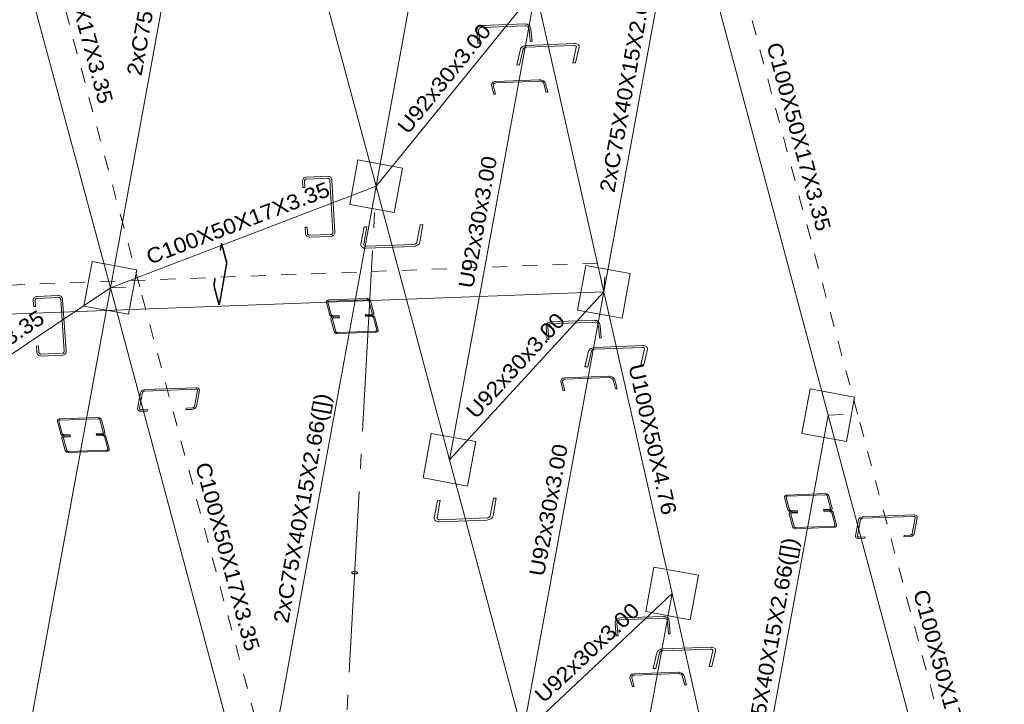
# Model space of a CAD drawing. Header units: millimetres. Extents: x 10 to 1250, y -62 to 528.
# Tile 502 of 656: x 586.79 to 593.31, y 509.54 to 514.08. Entities that reach past the tile are written whole.
import ezdxf
from ezdxf.enums import TextEntityAlignment as Align

# ---------------------------------------------------------------- set-up
doc = ezdxf.new("R2010")
doc.units = ezdxf.units.MM
doc.header["$LTSCALE"] = 0.05
for name, pattern in [('ACAD_ISO04W100', [30.5, 24, -3, 0.5, -3]), ('CYPE_PUNTO', [0.075, 0, -0.075]), ('CYPE_RAYAPUNTO', [0.4125, 0.2025, -0.105, 0, -0.105])]:
    doc.linetypes.add(name, pattern=pattern)
for name, color, linetype, lineweight in [('BARRAS_DE_ACO', 7, 'Continuous', 9), ('NOS', 152, 'Continuous', 9), ('REFERENCIA_DAS_BARRAS', 2, 'Continuous', 9)]:
    doc.layers.add(name, color=color, linetype=linetype, lineweight=lineweight)
doc.styles.add('CYPETXT', font='arial.ttf', dxfattribs={"height": 0.2})

msp = doc.modelspace()

# ---------------------------------------------------------------- linework, layer by layer
at = {"layer": 'BARRAS_DE_ACO'}
for p, q in [((587.3876, 512.2978), (588.1764, 516.5999)), ((589.1486, 512.9719), (589.7539, 516.273)), ((587.3876, 512.2978), (586.4154, 515.9259)), ((590.6578, 512.2721), (591.1726, 515.0799)), ((592.1441, 511.4546), (591.1726, 515.0799)), ((589.1486, 512.9719), (588.6622, 514.7873)), ((589.1486, 512.9719), (590.2055, 514.2739)), ((589.6344, 511.1592), (590.2055, 514.2739)), ((590.6578, 512.2721), (590.2055, 514.2739)), ((587.3876, 512.2978), (589.1486, 512.9719)), ((588.3598, 508.6698), (589.1486, 512.9719)), ((589.6344, 511.1592), (589.1486, 512.9719)), ((577.9132, 511.7937), (590.6578, 512.2721)), ((585.5214, 511.0502), (587.3876, 512.2978)), ((586.4936, 507.4221), (587.3876, 512.2978)), ((588.3598, 508.6698), (587.3876, 512.2978)), ((589.6344, 511.1592), (590.6578, 512.2721)), ((590.1208, 509.3438), (590.6578, 512.2721)), ((591.1093, 510.273), (590.6578, 512.2721)), ((591.5609, 508.2739), (592.1441, 511.4546)), ((593.1163, 507.8266), (592.1441, 511.4546)), ((590.1208, 509.3438), (589.6344, 511.1592)), ((590.1208, 509.3438), (591.1093, 510.273)), ((590.6066, 507.5311), (591.1093, 510.273)), ((591.5609, 508.2739), (591.1093, 510.273))]:
    msp.add_line(p, q, dxfattribs=at)
at = {"layer": 'BARRAS_DE_ACO', "linetype": 'CYPE_RAYAPUNTO'}
for p, q in [((587.5823, 512.3051), (586.6101, 515.9332)), ((592.3388, 511.4619), (591.3673, 515.0872)), ((577.9262, 511.9866), (590.6708, 512.4649)), ((588.5545, 508.6771), (587.5823, 512.3051)), ((593.311, 507.8339), (592.3388, 511.4619))]:
    msp.add_line(p, q, dxfattribs=at)
at = {"layer": 'BARRAS_DE_ACO', "linetype": 'ACAD_ISO04W100'}
msp.add_line((588.438, 500.166), (589.1486, 512.9719), dxfattribs=at)
at = {"layer": 'BARRAS_DE_ACO', "linetype": 'CYPE_PUNTO'}
for p, q in [((590.6578, 512.2721), (590.6708, 512.4649)), ((587.3876, 512.2978), (587.5823, 512.3051)), ((587.3876, 512.2978), (587.5823, 512.3051)), ((592.1441, 511.4546), (592.3388, 511.4619)), ((592.1441, 511.4546), (592.3388, 511.4619))]:
    msp.add_line(p, q, dxfattribs=at)
at = {"layer": 'BARRAS_DE_ACO'}
for points in [[(589.8272, 514.001), (589.8273, 514.0055), (589.8282, 514.0099), (589.8299, 514.014), (589.8325, 514.0177), (589.8358, 514.0207), (589.8396, 514.023), (589.8439, 514.0244), (589.8484, 514.0251), (590.1366, 514.0359), (590.1412, 514.0356), (590.1457, 514.0344), (590.1499, 514.0325), (590.1538, 514.0297), (590.157, 514.0263), (590.1595, 514.0224), (590.1613, 514.0181), (590.1622, 514.0136), (590.1699, 513.9325), (590.1816, 513.9329), (590.1738, 514.014), (590.1725, 514.0208), (590.1699, 514.0272), (590.1661, 514.0331), (590.1612, 514.0382), (590.1555, 514.0423), (590.1491, 514.0453), (590.1424, 514.0471), (590.1355, 514.0475), (589.8473, 514.0367), (589.8405, 514.0357), (589.8341, 514.0335), (589.8284, 514.0301), (589.8235, 514.0255), (589.8196, 514.0201), (589.817, 514.014), (589.8156, 514.0074), (589.8156, 514.0006), (589.8233, 513.9195), (589.835, 513.9199), (589.8272, 514.001)], [(590.4752, 513.8936), (590.4754, 513.896), (590.4749, 513.8983), (590.4737, 513.9003), (590.4718, 513.9021), (590.4694, 513.9035), (590.4664, 513.9045), (590.4631, 513.9051), (590.4595, 513.9052), (590.1442, 513.8933), (590.1406, 513.893), (590.1369, 513.8921), (590.1335, 513.8909), (590.1303, 513.8893), (590.1276, 513.8873), (590.1254, 513.8851), (590.1238, 513.8828), (590.1229, 513.8804), (590.0987, 513.776), (590.0801, 513.7753), (590.1043, 513.8797), (590.1061, 513.8845), (590.1093, 513.8892), (590.1137, 513.8936), (590.1192, 513.8974), (590.1255, 513.9007), (590.1325, 513.9032), (590.1397, 513.9049), (590.1471, 513.9056), (590.4624, 513.9175), (590.4695, 513.9173), (590.4761, 513.9161), (590.482, 513.9141), (590.4869, 513.9112), (590.4907, 513.9077), (590.4931, 513.9036), (590.4942, 513.8991), (590.4938, 513.8943), (590.4696, 513.79), (590.4511, 513.7893), (590.4752, 513.8936)], [(589.925, 513.6402), (589.9246, 513.6435), (589.9251, 513.6467), (589.9264, 513.6496), (589.9287, 513.6523), (589.9317, 513.6545), (589.9353, 513.6562), (589.9394, 513.6573), (589.9439, 513.6578), (590.2321, 513.6686), (590.2367, 513.6685), (590.2414, 513.6677), (590.2458, 513.6663), (590.2499, 513.6643), (590.2535, 513.6619), (590.2564, 513.6591), (590.2586, 513.656), (590.2599, 513.6528), (590.2756, 513.5943), (590.2873, 513.5948), (590.2716, 513.6532), (590.2696, 513.6581), (590.2664, 513.6627), (590.262, 513.6669), (590.2566, 513.6706), (590.2504, 513.6735), (590.2438, 513.6756), (590.2368, 513.6767), (590.2298, 513.677), (589.9416, 513.6662), (589.9349, 513.6654), (589.9287, 513.6637), (589.9233, 513.6612), (589.9188, 513.6579), (589.9155, 513.6539), (589.9134, 513.6495), (589.9127, 513.6447), (589.9133, 513.6398), (589.929, 513.5813), (589.9407, 513.5817), (589.925, 513.6402)], [(588.8292, 513.0245), (588.8318, 513.0243), (588.8342, 513.0236), (588.8366, 513.0225), (588.8386, 513.0209), (588.8404, 513.0189), (588.8417, 513.0167), (588.8426, 513.0142), (588.843, 513.0116), (588.8619, 512.6667), (588.8618, 512.6641), (588.8612, 512.6615), (588.8601, 512.6592), (588.8586, 512.6571), (588.8567, 512.6554), (588.8545, 512.6541), (588.8521, 512.6532), (588.8496, 512.6529), (588.707, 512.6475), (588.7045, 512.6477), (588.702, 512.6483), (588.6997, 512.6495), (588.6976, 512.6511), (588.6959, 512.653), (588.6945, 512.6553), (588.6937, 512.6578), (588.6933, 512.6604), (588.691, 512.7014), (588.678, 512.7009), (588.6802, 512.6599), (588.681, 512.6547), (588.6828, 512.6497), (588.6854, 512.6452), (588.6889, 512.6413), (588.693, 512.6381), (588.6977, 512.6358), (588.7027, 512.6345), (588.7078, 512.6342), (588.8503, 512.6395), (588.8554, 512.6402), (588.8602, 512.6419), (588.8646, 512.6446), (588.8683, 512.648), (588.8714, 512.6522), (588.8735, 512.6569), (588.8747, 512.662), (588.8749, 512.6672), (588.856, 513.0121), (588.8552, 513.0173), (588.8535, 513.0222), (588.8508, 513.0268), (588.8473, 513.0307), (588.8432, 513.0339), (588.8386, 513.0361), (588.8336, 513.0375), (588.8285, 513.0378), (588.6859, 513.0325), (588.6809, 513.0318), (588.6761, 513.03), (588.6717, 513.0274), (588.6679, 513.0239), (588.6649, 513.0198), (588.6627, 513.0151), (588.6615, 513.01), (588.6613, 513.0048), (588.6635, 512.9638), (588.6766, 512.9643), (588.6743, 513.0053), (588.6745, 513.0079), (588.6751, 513.0104), (588.6761, 513.0128), (588.6776, 513.0149), (588.6795, 513.0166), (588.6817, 513.0179), (588.6841, 513.0188), (588.6867, 513.0191), (588.8292, 513.0245)], [(589.0669, 512.5878), (589.0667, 512.5851), (589.0673, 512.5826), (589.0686, 512.5803), (589.0705, 512.5783), (589.073, 512.5767), (589.076, 512.5756), (589.0793, 512.5749), (589.0829, 512.5748), (589.3982, 512.5866), (589.4018, 512.587), (589.4055, 512.5879), (589.4089, 512.5893), (589.412, 512.5911), (589.4147, 512.5933), (589.4169, 512.5957), (589.4184, 512.5983), (589.4192, 512.601), (589.4405, 512.7171), (589.459, 512.7178), (589.4378, 512.6017), (589.4361, 512.5963), (589.433, 512.5911), (589.4287, 512.5863), (589.4234, 512.582), (589.4171, 512.5784), (589.4102, 512.5756), (589.403, 512.5738), (589.3957, 512.573), (589.0804, 512.5611), (589.0732, 512.5614), (589.0666, 512.5627), (589.0606, 512.565), (589.0556, 512.5682), (589.0518, 512.5721), (589.0492, 512.5767), (589.0481, 512.5818), (589.0483, 512.5871), (589.0696, 512.7032), (589.0881, 512.7039), (589.0669, 512.5878)], [(588.1059, 512.2021), (588.1064, 512.2006), (588.1069, 512.1995), (588.1074, 512.1988), (588.108, 512.1986), (588.1085, 512.1989), (588.109, 512.1996), (588.1094, 512.2008), (588.1098, 512.2023), (588.156, 512.4542), (588.1562, 512.4561), (588.1564, 512.4582), (588.1565, 512.4605), (588.1564, 512.4629), (588.1563, 512.4652), (588.1561, 512.4675), (588.1557, 512.4696), (588.1553, 512.4714), (588.1271, 512.5768), (588.1266, 512.5783), (588.1261, 512.5794), (588.1255, 512.58), (588.125, 512.5802), (588.1245, 512.5799), (588.124, 512.5792), (588.1236, 512.5781), (588.1232, 512.5765), (588.1175, 512.5452), (588.1152, 512.5537), (588.1209, 512.585), (588.1216, 512.5881), (588.1225, 512.5904), (588.1235, 512.5918), (588.1245, 512.5924), (588.1256, 512.592), (588.1267, 512.5907), (588.1277, 512.5885), (588.1287, 512.5855), (588.1569, 512.4801), (588.1577, 512.4765), (588.1584, 512.4723), (588.1589, 512.4678), (588.1592, 512.4631), (588.1593, 512.4583), (588.1591, 512.4537), (588.1588, 512.4495), (588.1582, 512.4458), (588.1121, 512.1938), (588.1113, 512.1908), (588.1105, 512.1885), (588.1095, 512.187), (588.1085, 512.1865), (588.1074, 512.1869), (588.1063, 512.1882), (588.1053, 512.1904), (588.1043, 512.1933), (588.0761, 512.2987), (588.0753, 512.3023), (588.0746, 512.3065), (588.0741, 512.311), (588.0738, 512.3158), (588.0737, 512.3205), (588.0739, 512.3251), (588.0742, 512.3293), (588.0747, 512.3331), (588.0805, 512.3644), (588.0828, 512.3559), (588.077, 512.3246), (588.0767, 512.3227), (588.0766, 512.3206), (588.0765, 512.3183), (588.0765, 512.316), (588.0767, 512.3136), (588.0769, 512.3113), (588.0773, 512.3092), (588.0777, 512.3074), (588.1059, 512.2021)], [(587.0446, 512.2344), (587.0472, 512.2342), (587.0497, 512.2336), (587.052, 512.2324), (587.0541, 512.2309), (587.0559, 512.2289), (587.0572, 512.2267), (587.0581, 512.2242), (587.0586, 512.2216), (587.0822, 511.8792), (587.0821, 511.8766), (587.0815, 511.8741), (587.0805, 511.8717), (587.079, 511.8697), (587.0771, 511.8679), (587.0749, 511.8666), (587.0725, 511.8658), (587.07, 511.8654), (586.9275, 511.8601), (586.9249, 511.8602), (586.9224, 511.8609), (586.9201, 511.862), (586.918, 511.8636), (586.9162, 511.8656), (586.9149, 511.8678), (586.914, 511.8703), (586.9135, 511.8728), (586.9107, 511.9136), (586.8977, 511.9131), (586.9005, 511.8723), (586.9013, 511.8672), (586.9032, 511.8623), (586.9059, 511.8578), (586.9094, 511.8539), (586.9136, 511.8508), (586.9183, 511.8485), (586.9233, 511.8472), (586.9284, 511.8468), (587.0709, 511.8522), (587.076, 511.8529), (587.0808, 511.8546), (587.0851, 511.8572), (587.0888, 511.8606), (587.0918, 511.8648), (587.0939, 511.8694), (587.0951, 511.8745), (587.0952, 511.8797), (587.0716, 512.2221), (587.0708, 512.2273), (587.0689, 512.2322), (587.0662, 512.2367), (587.0627, 512.2406), (587.0585, 512.2437), (587.0538, 512.246), (587.0488, 512.2473), (587.0437, 512.2476), (586.9012, 512.2423), (586.8961, 512.2416), (586.8913, 512.2399), (586.887, 512.2373), (586.8832, 512.2338), (586.8803, 512.2297), (586.8782, 512.225), (586.877, 512.22), (586.8769, 512.2148), (586.8797, 512.1741), (586.8927, 512.1746), (586.8899, 512.2153), (586.89, 512.2179), (586.8906, 512.2204), (586.8916, 512.2228), (586.8931, 512.2248), (586.895, 512.2265), (586.8972, 512.2279), (586.8995, 512.2287), (586.9021, 512.2291), (587.0446, 512.2344)], [(588.8293, 512.2029), (588.8291, 512.2044), (588.8293, 512.2058), (588.83, 512.2071), (588.8309, 512.2083), (588.8323, 512.2092), (588.8339, 512.21), (588.8357, 512.2105), (588.8377, 512.2107), (589.0883, 512.2201), (589.0904, 512.22), (589.0924, 512.2197), (589.0944, 512.2191), (589.0962, 512.2182), (589.0978, 512.2171), (589.0991, 512.2159), (589.1001, 512.2145), (589.1007, 512.2131), (589.1226, 512.1313), (589.1228, 512.1299), (589.1226, 512.1285), (589.1219, 512.1272), (589.121, 512.126), (589.1196, 512.125), (589.118, 512.1243), (589.1162, 512.1238), (589.1142, 512.1235), (589.0765, 512.1221), (589.0785, 512.1147), (589.1162, 512.1161), (589.1202, 512.1166), (589.1238, 512.1176), (589.127, 512.1191), (589.1297, 512.121), (589.1317, 512.1234), (589.1329, 512.126), (589.1333, 512.1288), (589.1329, 512.1317), (589.111, 512.2135), (589.1099, 512.2164), (589.1079, 512.2191), (589.1053, 512.2216), (589.1022, 512.2237), (589.0985, 512.2254), (589.0946, 512.2267), (589.0905, 512.2274), (589.0863, 512.2275), (588.8357, 512.2181), (588.8317, 512.2177), (588.8281, 512.2167), (588.8249, 512.2152), (588.8222, 512.2132), (588.8202, 512.2109), (588.819, 512.2082), (588.8186, 512.2054), (588.819, 512.2025), (588.8409, 512.1208), (588.842, 512.1179), (588.844, 512.1152), (588.8466, 512.1127), (588.8497, 512.1105), (588.8534, 512.1088), (588.8573, 512.1076), (588.8614, 512.1069), (588.8655, 512.1067), (588.9032, 512.1081), (588.9013, 512.1156), (588.8636, 512.1141), (588.8615, 512.1142), (588.8594, 512.1146), (588.8575, 512.1152), (588.8557, 512.116), (588.8541, 512.1171), (588.8528, 512.1183), (588.8518, 512.1197), (588.8512, 512.1212), (588.8293, 512.2029)], [(588.8592, 512.0915), (588.859, 512.093), (588.8592, 512.0944), (588.8598, 512.0957), (588.8608, 512.0969), (588.8621, 512.0979), (588.8637, 512.0986), (588.8655, 512.0991), (588.8675, 512.0993), (588.9052, 512.1007), (588.9032, 512.1081), (588.8655, 512.1067), (588.8616, 512.1063), (588.8579, 512.1053), (588.8547, 512.1038), (588.8521, 512.1018), (588.8501, 512.0995), (588.8489, 512.0969), (588.8484, 512.094), (588.8488, 512.0911), (588.8707, 512.0094), (588.8719, 512.0065), (588.8738, 512.0038), (588.8764, 512.0013), (588.8796, 511.9991), (588.8832, 511.9974), (588.8872, 511.9962), (588.8913, 511.9955), (588.8954, 511.9954), (589.146, 512.0048), (589.15, 512.0052), (589.1537, 512.0062), (589.1569, 512.0077), (589.1595, 512.0097), (589.1615, 512.012), (589.1627, 512.0146), (589.1632, 512.0174), (589.1628, 512.0204), (589.1409, 512.1021), (589.1397, 512.105), (589.1378, 512.1077), (589.1352, 512.1102), (589.132, 512.1123), (589.1284, 512.1141), (589.1244, 512.1153), (589.1203, 512.116), (589.1162, 512.1161), (589.0785, 512.1147), (589.0805, 512.1073), (589.1182, 512.1087), (589.1202, 512.1087), (589.1223, 512.1083), (589.1243, 512.1077), (589.1261, 512.1068), (589.1277, 512.1058), (589.129, 512.1045), (589.1299, 512.1032), (589.1305, 512.1017), (589.1524, 512.02), (589.1526, 512.0185), (589.1524, 512.0171), (589.1518, 512.0158), (589.1508, 512.0146), (589.1495, 512.0136), (589.1479, 512.0129), (589.146, 512.0124), (589.1441, 512.0122), (588.8934, 512.0028), (588.8913, 512.0028), (588.8893, 512.0032), (588.8873, 512.0038), (588.8855, 512.0047), (588.8839, 512.0057), (588.8826, 512.007), (588.8816, 512.0083), (588.8811, 512.0098), (588.8592, 512.0915)], [(590.2862, 512.037), (590.2862, 512.0415), (590.2872, 512.046), (590.289, 512.0501), (590.2916, 512.0537), (590.2948, 512.0568), (590.2987, 512.0591), (590.303, 512.0606), (590.3075, 512.0612), (590.5957, 512.072), (590.6003, 512.0717), (590.6048, 512.0705), (590.609, 512.0685), (590.6128, 512.0658), (590.616, 512.0623), (590.6185, 512.0584), (590.6203, 512.0541), (590.6211, 512.0495), (590.6284, 511.9678), (590.6401, 511.9683), (590.6328, 512.05), (590.6315, 512.0568), (590.6289, 512.0633), (590.6252, 512.0692), (590.6203, 512.0743), (590.6146, 512.0785), (590.6083, 512.0815), (590.6015, 512.0832), (590.5946, 512.0837), (590.3064, 512.0728), (590.2997, 512.0719), (590.2933, 512.0697), (590.2875, 512.0662), (590.2826, 512.0617), (590.2787, 512.0562), (590.276, 512.05), (590.2746, 512.0434), (590.2745, 512.0365), (590.2818, 511.9548), (590.2934, 511.9553), (590.2862, 512.037)], [(590.9274, 511.8923), (590.9276, 511.8947), (590.9271, 511.897), (590.9258, 511.899), (590.924, 511.9008), (590.9215, 511.9022), (590.9186, 511.9032), (590.9152, 511.9038), (590.9117, 511.9039), (590.5964, 511.8921), (590.5927, 511.8917), (590.5891, 511.8909), (590.5856, 511.8896), (590.5825, 511.888), (590.5797, 511.886), (590.5775, 511.8838), (590.5759, 511.8815), (590.575, 511.8791), (590.5508, 511.7748), (590.5323, 511.7741), (590.5565, 511.8784), (590.5583, 511.8832), (590.5615, 511.8879), (590.5659, 511.8923), (590.5714, 511.8961), (590.5777, 511.8994), (590.5846, 511.9019), (590.5919, 511.9036), (590.5992, 511.9043), (590.9145, 511.9162), (590.9217, 511.916), (590.9283, 511.9148), (590.9342, 511.9128), (590.9391, 511.9099), (590.9428, 511.9064), (590.9453, 511.9023), (590.9463, 511.8978), (590.9459, 511.893), (590.9217, 511.7887), (590.9032, 511.788), (590.9274, 511.8923)], [(590.3841, 511.6756), (590.3837, 511.6789), (590.3842, 511.6821), (590.3856, 511.6851), (590.3878, 511.6877), (590.3908, 511.6899), (590.3944, 511.6916), (590.3985, 511.6927), (590.403, 511.6932), (590.6912, 511.704), (590.6958, 511.7039), (590.7005, 511.7031), (590.7049, 511.7017), (590.709, 511.6998), (590.7126, 511.6974), (590.7156, 511.6945), (590.7177, 511.6915), (590.719, 511.6882), (590.7347, 511.6297), (590.7464, 511.6302), (590.7307, 511.6887), (590.7287, 511.6935), (590.7255, 511.6981), (590.7211, 511.7024), (590.7157, 511.706), (590.7096, 511.7089), (590.7029, 511.711), (590.6959, 511.7122), (590.689, 511.7124), (590.4008, 511.7016), (590.3941, 511.7008), (590.3879, 511.6992), (590.3824, 511.6966), (590.378, 511.6933), (590.3746, 511.6894), (590.3725, 511.6849), (590.3718, 511.6801), (590.3724, 511.6752), (590.3881, 511.6167), (590.3998, 511.6172), (590.3841, 511.6756)], [(587.9642, 511.618), (587.9643, 511.6198), (587.9639, 511.6216), (587.963, 511.6232), (587.9617, 511.6246), (587.9599, 511.6258), (587.9578, 511.6266), (587.9555, 511.627), (587.953, 511.6271), (587.6157, 511.6144), (587.6131, 511.6142), (587.6106, 511.6135), (587.6082, 511.6125), (587.606, 511.6113), (587.6041, 511.6098), (587.6026, 511.6081), (587.6015, 511.6062), (587.6009, 511.6043), (587.5816, 511.4994), (587.5815, 511.4975), (587.582, 511.4957), (587.5829, 511.4941), (587.5842, 511.4927), (587.586, 511.4916), (587.5881, 511.4908), (587.5904, 511.4903), (587.5929, 511.4903), (587.633, 511.4918), (587.6313, 511.4822), (587.5912, 511.4806), (587.5861, 511.4808), (587.5814, 511.4817), (587.5773, 511.4833), (587.5737, 511.4856), (587.571, 511.4884), (587.5692, 511.4916), (587.5684, 511.4952), (587.5686, 511.4989), (587.5878, 511.6039), (587.589, 511.6076), (587.5912, 511.6113), (587.5942, 511.6147), (587.598, 511.6177), (587.6024, 511.6203), (587.6072, 511.6222), (587.6123, 511.6235), (587.6175, 511.624), (587.9547, 511.6367), (587.9597, 511.6365), (587.9644, 511.6356), (587.9686, 511.634), (587.9721, 511.6318), (587.9748, 511.629), (587.9766, 511.6257), (587.9775, 511.6222), (587.9773, 511.6185), (587.958, 511.5135), (587.9569, 511.5097), (587.9547, 511.5061), (587.9517, 511.5027), (587.9479, 511.4996), (587.9435, 511.4971), (587.9387, 511.4951), (587.9336, 511.4939), (587.9284, 511.4933), (587.8883, 511.4918), (587.8901, 511.5014), (587.9302, 511.5029), (587.9328, 511.5032), (587.9353, 511.5038), (587.9377, 511.5048), (587.9399, 511.5061), (587.9418, 511.5076), (587.9433, 511.5093), (587.9444, 511.5111), (587.945, 511.513), (587.9642, 511.618)], [(587.0472, 511.4142), (587.0471, 511.4156), (587.0473, 511.417), (587.0479, 511.4183), (587.0489, 511.4195), (587.0502, 511.4205), (587.0518, 511.4212), (587.0536, 511.4217), (587.0556, 511.422), (587.3063, 511.4314), (587.3083, 511.4313), (587.3104, 511.4309), (587.3124, 511.4303), (587.3142, 511.4295), (587.3158, 511.4284), (587.3171, 511.4271), (587.318, 511.4258), (587.3186, 511.4243), (587.3405, 511.3426), (587.3407, 511.3411), (587.3405, 511.3397), (587.3399, 511.3384), (587.3389, 511.3372), (587.3376, 511.3363), (587.336, 511.3355), (587.3341, 511.335), (587.3321, 511.3348), (587.2944, 511.3334), (587.2964, 511.326), (587.3341, 511.3274), (587.3381, 511.3278), (587.3417, 511.3288), (587.345, 511.3303), (587.3476, 511.3323), (587.3496, 511.3346), (587.3508, 511.3373), (587.3512, 511.3401), (587.3509, 511.343), (587.329, 511.4247), (587.3278, 511.4276), (587.3259, 511.4303), (587.3233, 511.4328), (587.3201, 511.435), (587.3165, 511.4367), (587.3125, 511.4379), (587.3084, 511.4386), (587.3043, 511.4388), (587.0536, 511.4294), (587.0497, 511.4289), (587.046, 511.4279), (587.0428, 511.4264), (587.0401, 511.4245), (587.0382, 511.4221), (587.0369, 511.4195), (587.0365, 511.4167), (587.0369, 511.4138), (587.0588, 511.332), (587.06, 511.3291), (587.0619, 511.3264), (587.0645, 511.3239), (587.0677, 511.3218), (587.0713, 511.3201), (587.0752, 511.3188), (587.0794, 511.3181), (587.0835, 511.318), (587.1212, 511.3194), (587.1192, 511.3268), (587.0815, 511.3254), (587.0794, 511.3255), (587.0774, 511.3258), (587.0754, 511.3264), (587.0736, 511.3273), (587.072, 511.3284), (587.0707, 511.3296), (587.0697, 511.331), (587.0691, 511.3324), (587.0472, 511.4142)], [(587.0771, 511.3028), (587.0769, 511.3042), (587.0771, 511.3056), (587.0777, 511.307), (587.0787, 511.3081), (587.08, 511.3091), (587.0816, 511.3099), (587.0835, 511.3104), (587.0855, 511.3106), (587.1232, 511.312), (587.1212, 511.3194), (587.0835, 511.318), (587.0795, 511.3175), (587.0758, 511.3166), (587.0726, 511.3151), (587.07, 511.3131), (587.068, 511.3108), (587.0668, 511.3081), (587.0664, 511.3053), (587.0667, 511.3024), (587.0886, 511.2206), (587.0898, 511.2178), (587.0917, 511.215), (587.0943, 511.2125), (587.0975, 511.2104), (587.1011, 511.2087), (587.1051, 511.2074), (587.1092, 511.2067), (587.1133, 511.2066), (587.364, 511.216), (587.3679, 511.2165), (587.3716, 511.2174), (587.3748, 511.2189), (587.3775, 511.2209), (587.3794, 511.2232), (587.3807, 511.2259), (587.3811, 511.2287), (587.3807, 511.2316), (587.3588, 511.3134), (587.3576, 511.3162), (587.3557, 511.319), (587.3531, 511.3215), (587.3499, 511.3236), (587.3463, 511.3253), (587.3424, 511.3266), (587.3382, 511.3273), (587.3341, 511.3274), (587.2964, 511.326), (587.2984, 511.3186), (587.3361, 511.32), (587.3382, 511.3199), (587.3402, 511.3196), (587.3422, 511.319), (587.344, 511.3181), (587.3456, 511.317), (587.3469, 511.3158), (587.3479, 511.3144), (587.3485, 511.313), (587.3704, 511.2312), (587.3705, 511.2298), (587.3703, 511.2284), (587.3697, 511.227), (587.3687, 511.2259), (587.3674, 511.2249), (587.3658, 511.2241), (587.364, 511.2236), (587.362, 511.2234), (587.1113, 511.214), (587.1093, 511.2141), (587.1072, 511.2144), (587.1052, 511.215), (587.1034, 511.2159), (587.1018, 511.217), (587.1005, 511.2182), (587.0996, 511.2196), (587.099, 511.221), (587.0771, 511.3028)], [(589.5527, 510.7746), (589.5526, 510.7719), (589.5532, 510.7694), (589.5545, 510.7671), (589.5564, 510.7651), (589.5589, 510.7635), (589.5619, 510.7624), (589.5652, 510.7617), (589.5688, 510.7616), (589.8841, 510.7734), (589.8877, 510.7738), (589.8913, 510.7747), (589.8948, 510.7761), (589.8979, 510.7779), (589.9006, 510.7801), (589.9027, 510.7825), (589.9043, 510.7851), (589.9051, 510.7878), (589.9264, 510.9039), (589.9449, 510.9046), (589.9236, 510.7885), (589.922, 510.7831), (589.9189, 510.7779), (589.9146, 510.7731), (589.9092, 510.7688), (589.903, 510.7652), (589.8961, 510.7624), (589.8889, 510.7606), (589.8816, 510.7598), (589.5663, 510.7479), (589.5591, 510.7482), (589.5525, 510.7495), (589.5465, 510.7518), (589.5415, 510.755), (589.5377, 510.7589), (589.5351, 510.7635), (589.5339, 510.7686), (589.5342, 510.7739), (589.5555, 510.89), (589.574, 510.8907), (589.5527, 510.7746)], [(591.8659, 510.91), (591.8657, 510.9114), (591.8659, 510.9128), (591.8665, 510.9141), (591.8675, 510.9153), (591.8688, 510.9163), (591.8704, 510.917), (591.8723, 510.9175), (591.8742, 510.9178), (592.1249, 510.9272), (592.127, 510.9271), (592.129, 510.9267), (592.131, 510.9261), (592.1328, 510.9253), (592.1344, 510.9242), (592.1357, 510.9229), (592.1367, 510.9216), (592.1372, 510.9201), (592.1591, 510.8384), (592.1593, 510.8369), (592.1591, 510.8355), (592.1585, 510.8342), (592.1575, 510.833), (592.1562, 510.8321), (592.1546, 510.8313), (592.1528, 510.8308), (592.1508, 510.8306), (592.1131, 510.8292), (592.1151, 510.8218), (592.1528, 510.8232), (592.1567, 510.8236), (592.1604, 510.8246), (592.1636, 510.8261), (592.1662, 510.8281), (592.1682, 510.8304), (592.1694, 510.8331), (592.1699, 510.8359), (592.1695, 510.8388), (592.1476, 510.9205), (592.1464, 510.9234), (592.1445, 510.9261), (592.1419, 510.9286), (592.1387, 510.9308), (592.1351, 510.9325), (592.1311, 510.9337), (592.127, 510.9344), (592.1229, 510.9346), (591.8723, 510.9252), (591.8683, 510.9247), (591.8646, 510.9237), (591.8614, 510.9222), (591.8588, 510.9203), (591.8568, 510.9179), (591.8556, 510.9153), (591.8551, 510.9125), (591.8555, 510.9096), (591.8774, 510.8278), (591.8786, 510.8249), (591.8805, 510.8222), (591.8831, 510.8197), (591.8863, 510.8176), (591.8899, 510.8158), (591.8939, 510.8146), (591.898, 510.8139), (591.9021, 510.8138), (591.9398, 510.8152), (591.9378, 510.8226), (591.9001, 510.8212), (591.8981, 510.8213), (591.896, 510.8216), (591.894, 510.8222), (591.8922, 510.8231), (591.8906, 510.8242), (591.8893, 510.8254), (591.8884, 510.8268), (591.8878, 510.8282), (591.8659, 510.91)], [(591.8957, 510.7986), (591.8955, 510.8), (591.8957, 510.8014), (591.8964, 510.8028), (591.8974, 510.8039), (591.8987, 510.8049), (591.9003, 510.8057), (591.9021, 510.8062), (591.9041, 510.8064), (591.9418, 510.8078), (591.9398, 510.8152), (591.9021, 510.8138), (591.8981, 510.8133), (591.8945, 510.8124), (591.8913, 510.8109), (591.8886, 510.8089), (591.8866, 510.8066), (591.8854, 510.8039), (591.885, 510.8011), (591.8854, 510.7982), (591.9073, 510.7164), (591.9084, 510.7136), (591.9104, 510.7108), (591.913, 510.7083), (591.9161, 510.7062), (591.9198, 510.7045), (591.9237, 510.7032), (591.9278, 510.7025), (591.932, 510.7024), (592.1826, 510.7118), (592.1866, 510.7122), (592.1902, 510.7132), (592.1934, 510.7147), (592.1961, 510.7167), (592.1981, 510.719), (592.1993, 510.7217), (592.1997, 510.7245), (592.1994, 510.7274), (592.1774, 510.8092), (592.1763, 510.812), (592.1743, 510.8148), (592.1717, 510.8173), (592.1686, 510.8194), (592.1649, 510.8211), (592.161, 510.8224), (592.1569, 510.8231), (592.1528, 510.8232), (592.1151, 510.8218), (592.117, 510.8144), (592.1547, 510.8158), (592.1568, 510.8157), (592.1589, 510.8154), (592.1608, 510.8147), (592.1626, 510.8139), (592.1642, 510.8128), (592.1655, 510.8116), (592.1665, 510.8102), (592.1671, 510.8088), (592.189, 510.727), (592.1892, 510.7256), (592.189, 510.7242), (592.1883, 510.7228), (592.1874, 510.7217), (592.186, 510.7207), (592.1844, 510.7199), (592.1826, 510.7194), (592.1806, 510.7192), (591.93, 510.7098), (591.9279, 510.7099), (591.9259, 510.7102), (591.9239, 510.7108), (591.9221, 510.7117), (591.9205, 510.7128), (591.9192, 510.714), (591.9182, 510.7154), (591.9176, 510.7168), (591.8957, 510.7986)], [(592.7207, 510.7748), (592.7208, 510.7766), (592.7204, 510.7784), (592.7195, 510.78), (592.7181, 510.7814), (592.7164, 510.7825), (592.7143, 510.7833), (592.7119, 510.7838), (592.7094, 510.7839), (592.3722, 510.7712), (592.3696, 510.771), (592.367, 510.7703), (592.3646, 510.7693), (592.3624, 510.7681), (592.3605, 510.7666), (592.359, 510.7648), (592.358, 510.763), (592.3574, 510.7611), (592.3381, 510.6562), (592.338, 510.6543), (592.3384, 510.6525), (592.3393, 510.6509), (592.3407, 510.6495), (592.3424, 510.6484), (592.3445, 510.6476), (592.3469, 510.6471), (592.3494, 510.647), (592.3895, 510.6485), (592.3878, 510.6389), (592.3476, 510.6374), (592.3426, 510.6376), (592.3379, 510.6385), (592.3337, 510.6401), (592.3302, 510.6424), (592.3275, 510.6452), (592.3257, 510.6484), (592.3249, 510.6519), (592.3251, 510.6557), (592.3443, 510.7606), (592.3455, 510.7644), (592.3477, 510.7681), (592.3507, 510.7715), (592.3545, 510.7745), (592.3588, 510.7771), (592.3637, 510.779), (592.3688, 510.7803), (592.3739, 510.7808), (592.7112, 510.7935), (592.7162, 510.7933), (592.7209, 510.7924), (592.7251, 510.7908), (592.7286, 510.7886), (592.7313, 510.7858), (592.7331, 510.7825), (592.7339, 510.779), (592.7338, 510.7753), (592.7145, 510.6703), (592.7133, 510.6665), (592.7112, 510.6629), (592.7082, 510.6594), (592.7044, 510.6564), (592.7, 510.6539), (592.6952, 510.6519), (592.6901, 510.6507), (592.6849, 510.6501), (592.6448, 510.6486), (592.6465, 510.6582), (592.6867, 510.6597), (592.6892, 510.66), (592.6918, 510.6606), (592.6942, 510.6616), (592.6964, 510.6629), (592.6983, 510.6644), (592.6998, 510.6661), (592.7009, 510.6679), (592.7015, 510.6698), (592.7207, 510.7748)], [(588.987, 510.4099), (588.9883, 510.4085), (588.9902, 510.4071), (588.9928, 510.4059), (588.9959, 510.4049), (588.9994, 510.404), (589.0032, 510.4035), (589.0071, 510.4032), (589.011, 510.4032), (589.0147, 510.4035), (589.0181, 510.404), (589.021, 510.4049), (589.0234, 510.4059), (589.0252, 510.4071), (589.0262, 510.4085), (589.0265, 510.4099), (589.026, 510.4114), (589.0247, 510.4129), (589.0228, 510.4142), (589.0202, 510.4154), (589.0171, 510.4165), (589.0136, 510.4173), (589.0099, 510.4179), (589.0059, 510.4182), (589.0021, 510.4182), (588.9984, 510.4179), (588.995, 510.4173), (588.992, 510.4165), (588.9896, 510.4155), (588.9878, 510.4142), (588.9868, 510.4129), (588.9865, 510.4114), (588.987, 510.4099)], [(590.7447, 510.0746), (590.7448, 510.0792), (590.7457, 510.0836), (590.7475, 510.0878), (590.7502, 510.0914), (590.7535, 510.0945), (590.7573, 510.0968), (590.7616, 510.0983), (590.7661, 510.0989), (591.0543, 510.1098), (591.0589, 510.1095), (591.0634, 510.1083), (591.0676, 510.1063), (591.0714, 510.1035), (591.0746, 510.1001), (591.0771, 510.0961), (591.0788, 510.0917), (591.0796, 510.0871), (591.0863, 510.0049), (591.098, 510.0054), (591.0913, 510.0876), (591.09, 510.0944), (591.0875, 510.101), (591.0838, 510.1069), (591.079, 510.1121), (591.0733, 510.1163), (591.067, 510.1193), (591.0602, 510.1211), (591.0533, 510.1215), (590.7652, 510.1107), (590.7584, 510.1098), (590.752, 510.1075), (590.7462, 510.104), (590.7412, 510.0994), (590.7373, 510.0939), (590.7346, 510.0877), (590.7331, 510.081), (590.733, 510.0741), (590.7397, 509.9919), (590.7514, 509.9923), (590.7447, 510.0746)], [(591.3789, 509.8932), (591.3791, 509.8956), (591.3786, 509.8979), (591.3774, 509.8999), (591.3755, 509.9017), (591.3731, 509.9031), (591.3701, 509.9042), (591.3668, 509.9047), (591.3632, 509.9048), (591.0479, 509.893), (591.0443, 509.8926), (591.0406, 509.8918), (591.0372, 509.8905), (591.034, 509.8889), (591.0313, 509.887), (591.0291, 509.8848), (591.0275, 509.8824), (591.0266, 509.88), (591.0024, 509.7757), (590.9838, 509.775), (591.008, 509.8793), (591.0098, 509.8841), (591.013, 509.8888), (591.0174, 509.8932), (591.0229, 509.8971), (591.0292, 509.9003), (591.0362, 509.9029), (591.0434, 509.9045), (591.0508, 509.9053), (591.3661, 509.9171), (591.3732, 509.9169), (591.3798, 509.9158), (591.3857, 509.9137), (591.3906, 509.9109), (591.3944, 509.9073), (591.3968, 509.9032), (591.3979, 509.8987), (591.3975, 509.8939), (591.3733, 509.7896), (591.3547, 509.7889), (591.3789, 509.8932)], [(590.8425, 509.7139), (590.8421, 509.7171), (590.8426, 509.7203), (590.844, 509.7233), (590.8462, 509.7259), (590.8492, 509.7281), (590.8528, 509.7298), (590.8569, 509.731), (590.8614, 509.7315), (591.1496, 509.7423), (591.1542, 509.7421), (591.1589, 509.7413), (591.1633, 509.7399), (591.1674, 509.738), (591.171, 509.7356), (591.1739, 509.7328), (591.1761, 509.7297), (591.1774, 509.7264), (591.1931, 509.668), (591.2048, 509.6684), (591.1891, 509.7269), (591.1871, 509.7317), (591.1839, 509.7364), (591.1795, 509.7406), (591.1741, 509.7442), (591.168, 509.7471), (591.1613, 509.7492), (591.1543, 509.7504), (591.1474, 509.7506), (590.8592, 509.7398), (590.8525, 509.7391), (590.8463, 509.7374), (590.8408, 509.7349), (590.8363, 509.7315), (590.833, 509.7276), (590.8309, 509.7231), (590.8302, 509.7183), (590.8308, 509.7134), (590.8465, 509.655), (590.8582, 509.6554), (590.8425, 509.7139)]]:
    msp.add_lwpolyline(points, close=True, dxfattribs=at)
at = {"layer": 'NOS'}
for points in [[(588.974, 512.8514), (589.2691, 512.7973), (589.3232, 513.0923), (589.0281, 513.1464), (588.974, 512.8514)], [(587.213, 512.1773), (587.5081, 512.1232), (587.5622, 512.4183), (587.2671, 512.4724), (587.213, 512.1773)], [(590.4832, 512.1516), (590.7783, 512.0975), (590.8324, 512.3926), (590.5373, 512.4467), (590.4832, 512.1516)], [(591.9695, 511.3341), (592.2646, 511.28), (592.3187, 511.5751), (592.0236, 511.6292), (591.9695, 511.3341)], [(589.4598, 511.0387), (589.7549, 510.9846), (589.809, 511.2797), (589.5139, 511.3338), (589.4598, 511.0387)], [(590.9347, 510.1525), (591.2298, 510.0984), (591.2839, 510.3935), (590.9888, 510.4476), (590.9347, 510.1525)]]:
    msp.add_lwpolyline(points, close=True, dxfattribs=at)

# ---------------------------------------------------------------- texts
at = {"layer": 'REFERENCIA_DAS_BARRAS', "style": 'CYPETXT'}
for s, rotation, width, p, p2 in [('2xC75X40X15X2.66([])', 79.60974, 1.074338, (587.5936, 513.6988), (587.872, 515.217)), ('C100X50X17X3.35', 285.00956, 1.075925, (586.978, 514.7537), (587.3113, 513.5106)), ('2xC75X40X15X2.66([])', 79.60974, 1.074338, (590.7268, 512.9259), (591.0052, 514.4441)), ('U92x30x3.00', 50.9101, 1.074994, (589.3594, 513.3108), (589.9174, 513.9977)), ('C100X50X17X3.35', 285.00956, 1.075925, (591.7348, 513.9091), (592.0681, 512.666)), ('U92x30x3.00', 79.60974, 1.074994, (589.7909, 512.2903), (589.9505, 513.1608)), ('C100X50X17X3.35', 20.90966, 1.075925, (587.6492, 512.4515), (588.8515, 512.9108)), ('C100X50X17X3.35', 33.80974, 1.075925, (585.8918, 511.3579), (586.9611, 512.0741)), ('U92x30x3.00', 47.40918, 1.074994, (589.8097, 511.4238), (590.4087, 512.0753)), ('U100X50X4.76', 282.71006, 1.076389, (590.8199, 511.781), (591.0444, 510.786)), ('2xC75X40X15X2.66([])', 79.60974, 1.074338, (588.5659, 510.0707), (588.8442, 511.5889)), ('U92x30x3.00', 79.60974, 1.074994, (590.2603, 510.3817), (590.4199, 511.2522)), ('C100X50X17X3.35', 285.00956, 1.075925, (587.9502, 511.1256), (588.2835, 509.8825)), ('2xC75X40X15X2.66([])', 79.60974, 1.074338, (591.6641, 509.1142), (591.9425, 510.6324)), ('C100X50X17X3.35', 285.00956, 1.075925, (592.7066, 510.2824), (593.0399, 509.0393)), ('U92x30x3.00', 43.20916, 1.074994, (590.2584, 509.5417), (590.9035, 510.1477))]:
    msp.add_text(s, height=0.1, rotation=rotation, dxfattribs=dict(at, width=width)).set_placement(p, p2, align=Align.FIT)

doc.saveas('drawing.dxf')
